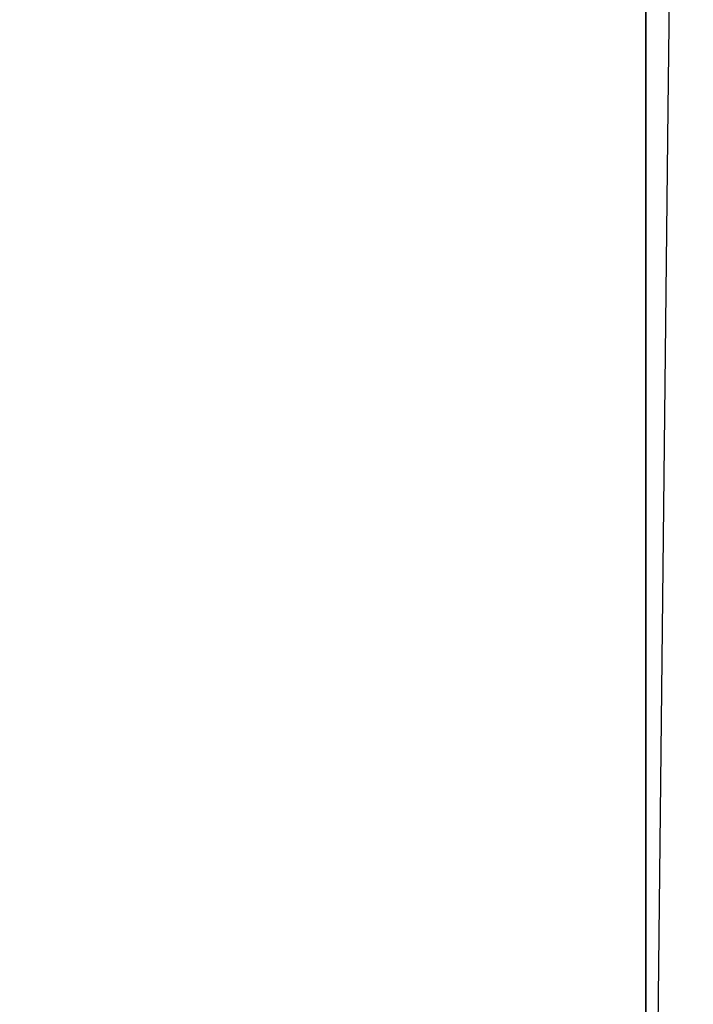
# Model space of a CAD drawing. Header units: metres. Extents: x 209848 to 209928, y 1182430 to 1182563.
# Tile 511 of 656: x 209852.5889 to 209852.6221, y 1182483.0057 to 1182483.0541. Entities that reach past the tile are written whole.
import ezdxf

# ---------------------------------------------------------------- set-up
doc = ezdxf.new("R2010")
doc.units = ezdxf.units.M
doc.header["$MEASUREMENT"] = 0
doc.linetypes.add('DGN Style 2', pattern=[15.036391, 9.021834, -6.014556])
doc.layers.get('0').update_dxf_attribs({"color": 254})

# ---------------------------------------------------------------- blocks, each defined once
blk = doc.blocks.new('*U2')
at = {"color": 3, "linetype": 'Continuous'}
for p, q in [((1.275, -15.934347), (1.275, -16.033104)), ((1.275, -16.033104), (1.275, -16.131833))]:
    blk.add_line(p, q, dxfattribs=at)
blk = doc.blocks.new('*U3')
at = {"color": 3, "linetype": 'Continuous'}
for p, q in [((1.275, -15.919478), (1.275, -16.018593)), ((1.275, -16.018593), (1.275, -16.117686))]:
    blk.add_line(p, q, dxfattribs=at)
blk = doc.blocks.new('*U4')
at = {"color": 3, "linetype": 'Continuous'}
for p, q in [((1.275, -15.949814), (1.275, -16.049155)), ((1.275, -16.049155), (1.275, -16.148452))]:
    blk.add_line(p, q, dxfattribs=at)
blk = doc.blocks.new('*U5')
at = {"color": 3, "linetype": 'Continuous'}
for p, q in [((1.275, -15.92944), (1.275, -16.028898)), ((1.275, -16.028898), (1.275, -16.128315))]:
    blk.add_line(p, q, dxfattribs=at)
blk = doc.blocks.new('*U6')
at = {"color": 3, "linetype": 'Continuous'}
for p, q in [((1.275, -15.928779), (1.275, -16.0292)), ((1.275, -16.0292), (1.275, -16.129687))]:
    blk.add_line(p, q, dxfattribs=at)
blk = doc.blocks.new('*U7')
at = {"color": 3, "linetype": 'Continuous'}
blk.add_line((1.275, -15.990579), (1.275, -16.089832), dxfattribs=at)
blk = doc.blocks.new('*U8')
at = {"color": 3, "linetype": 'Continuous'}
blk.add_line((1.275, -15.998938), (1.275, -16.099152), dxfattribs=at)
blk = doc.blocks.new('*U9')
at = {"color": 3, "linetype": 'Continuous'}
for p, q in [((1.277335, -15.910903), (1.276083, -16.011343)), ((1.276083, -16.011343), (1.275, -16.111808))]:
    blk.add_line(p, q, dxfattribs=at)
blk = doc.blocks.new('ATTEMP_4')
at = {"color": 254, "flags": 128}
blk.add_lwpolyline([(0, 1.275), (-13.6, 1.275), (-13.6, -1.275), (0, -1.275), (0, 1.275), (0, 1.275)], dxfattribs=at)
blk = doc.blocks.new('ATTEMP_1')
at = {"color": 254, "rotation": 90}
blk.add_blockref('ATTEMP_4', (0, -3.535), dxfattribs=at)
blk = doc.blocks.new('ATTEMP')
at = {"color": 3, "linetype": 'Continuous'}
for name in ['*U9', '*U8', '*U7', '*U6', '*U4', '*U5', '*U3', '*U2']:
    blk.add_blockref(name, (-8.511171, 0), dxfattribs=at)
at = {"color": 254}
blk.add_blockref('ATTEMP_1', (-8.511171, 0), dxfattribs=at)

msp = doc.modelspace()

# ---------------------------------------------------------------- block references
at = {"color": 1, "linetype": 'DGN Style 2'}
msp.add_blockref('ATTEMP', (209859.855907, 1182499.061067), dxfattribs=at)

doc.saveas('drawing.dxf')
